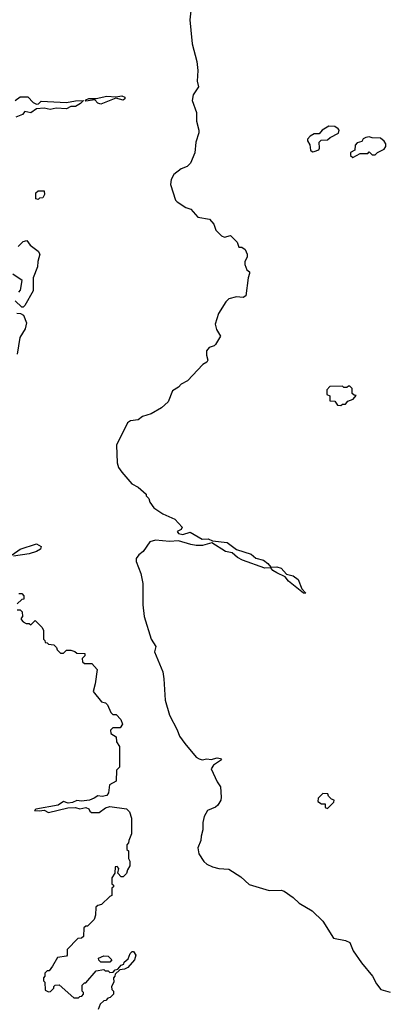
# Model space of a CAD drawing. Extents: x 2386423 to 2568864, y 578392 to 761999.
# Tile 408 of 454: x 2481331 to 2483803, y 735377 to 741976. Entities that reach past the tile are written whole.
import ezdxf

# ---------------------------------------------------------------- set-up
doc = ezdxf.new("R2010")
doc.units = 0

msp = doc.modelspace()

# ---------------------------------------------------------------- linework, layer by layer
at = {"layer": '0CON05XD'}
for points in [[(2482478.8, 742035), (2482471.2, 741975), (2482478.8, 741905), (2482486.7, 741815), (2482520, 741695), (2482526.7, 741635), (2482520.8, 741565), (2482530, 741525), (2482495, 741472.5), (2482488, 741435), (2482516.2, 741355), (2482516.7, 741295), (2482533.3, 741235), (2482533, 741217), (2482513.3, 741155), (2482506.4, 741083.6), (2482477.5, 741015), (2482455, 740992.5), (2482415, 740976.7), (2482365, 740937.5), (2482346.7, 740905), (2482342.3, 740872.3), (2482375, 740767.5), (2482386.7, 740755), (2482445, 740717.1), (2482478.8, 740705), (2482525, 740653.3), (2482605, 740640), (2482633.3, 740605), (2482646.4, 740566.4), (2482685, 740527.5), (2482705, 740517.5), (2482745, 740530), (2482790, 740485), (2482801.7, 740451.7), (2482821.7, 740451.7), (2482842.5, 740435), (2482857.5, 740405), (2482857.5, 740385), (2482840, 740355), (2482840, 740335), (2482855, 740300), (2482872.5, 740285), (2482872.5, 740275), (2482863.3, 740245), (2482847.5, 740125), (2482830, 740115)], [(2481300, 741435), (2481335, 741460), (2481385, 741460), (2481421.7, 741421.7), (2481445, 741410), (2481457, 741413), (2481475, 741430), (2481645, 741420), (2481705, 741432.5), (2481760, 741435), (2481740, 741415), (2481705, 741393.8), (2481675, 741393.8), (2481645, 741378.8), (2481575, 741383.3), (2481535, 741373.8), (2481495, 741383.3), (2481445, 741377.5), (2481405, 741351.2), (2481365, 741360), (2481350, 741340), (2481305, 741323.8)], [(2481875, 741410), (2481855, 741416.2), (2481835, 741440), (2481775, 741430), (2481770, 741435), (2481775, 741440), (2481795, 741447.5), (2481845, 741447.5), (2481915, 741463.3), (2481975, 741460), (2482015, 741466), (2482036.4, 741456.4), (2482036.2, 741445), (2482025, 741436.7), (2481975, 741450), (2481875, 741410)], [(2483295, 741090), (2483305, 741092.5), (2483336.7, 741103.3), (2483342.5, 741115), (2483340, 741155), (2483351.7, 741168.3), (2483395, 741170), (2483413, 741187), (2483470, 741215), (2483472.5, 741235), (2483467.5, 741245), (2483445, 741261.2), (2483405, 741262.5), (2483360, 741235), (2483338.3, 741211.7), (2483305, 741210), (2483280, 741195), (2483260, 741175), (2483260, 741165), (2483277, 741137), (2483281.7, 741101.7), (2483295, 741090)], [(2483565, 741052.5), (2483615, 741080), (2483665, 741080), (2483675, 741090), (2483695, 741070), (2483715, 741070), (2483730, 741085), (2483775, 741107.5), (2483786, 741125), (2483785.7, 741145), (2483775, 741162.5), (2483751.7, 741181.7), (2483695, 741183.3), (2483675, 741190), (2483653, 741187), (2483633.6, 741176.4), (2483625, 741160), (2483595, 741150), (2483580, 741135), (2483578.3, 741101.7), (2483550, 741085), (2483550, 741065), (2483565, 741052.5)], [(2481455, 740770), (2481440, 740775), (2481440, 740815), (2481455, 740830), (2481495, 740830), (2481496.7, 740805), (2481487, 740783), (2481465, 740780), (2481455, 740770)], [(2481320, 740455), (2481355, 740490), (2481380, 740495), (2481402.5, 740465), (2481455, 740423.8), (2481465.8, 740405), (2481453.3, 740355), (2481451.4, 740318.6), (2481422, 740245), (2481422.3, 740157.7), (2481365, 740060), (2481355, 740050), (2481345, 740050), (2481301.7, 740091.7)], [(2481325, 740150), (2481337, 740163), (2481347, 740227), (2481285, 740270)], [(2482830, 740115), (2482785, 740117.5), (2482734.2, 740105.8), (2482713.3, 740085), (2482665, 740007.5), (2482642, 739935), (2482650.5, 739900.5), (2482676.7, 739855), (2482645, 739800), (2482635, 739790), (2482601.7, 739778.3), (2482583, 739757), (2482583, 739727), (2482592.5, 739695), (2482585, 739680), (2482560, 739665), (2482457.5, 739555), (2482415, 739532.5), (2482395, 739512.5), (2482355, 739487.5), (2482327.5, 739415), (2482282.5, 739375), (2482212.5, 739335), (2482155, 739316), (2482125, 739294.3), (2482075, 739287.5), (2482053.8, 739275), (2481981.2, 739125), (2481984.2, 739005), (2481994.3, 738974.3), (2482015, 738943.3), (2482082.5, 738865), (2482125, 738842.5), (2482180, 738795), (2482180, 738785), (2482197, 738767), (2482203, 738743), (2482230, 738705), (2482290, 738665), (2482371.7, 738628.3), (2482420, 738575), (2482415, 738560), (2482386.7, 738545), (2482395, 738532.9), (2482425, 738526.2), (2482475, 738541.2), (2482555, 738494.5), (2482595, 738497.5), (2482625, 738482.5), (2482722.7, 738472.7), (2482784.7, 738424.7), (2482883.1, 738393.1), (2482915, 738367.6), (2482965, 738353.2), (2482995, 738330.5), (2483015, 738305.8), (2483055, 738309.1), (2483085, 738300.8), (2483120.5, 738260.5), (2483165, 738249.3), (2483198.5, 738225), (2483222.2, 738162.2), (2483247.5, 738135), (2483245, 738130), (2483235, 738131.9), (2483133.7, 738213.7), (2483111.2, 738241.2), (2483055, 738268.7), (2483029.4, 738285), (2483015, 738302.5), (2482975, 738300.6), (2482825, 738354.6), (2482791.7, 738371.7), (2482755, 738403.1), (2482711.6, 738411.6), (2482620.7, 738470.7), (2482557.3, 738452.7), (2482515, 738452.5), (2482477.7, 738457.7), (2482395, 738482.8), (2482335, 738479.3), (2482242.5, 738487.5), (2482203.6, 738476.4), (2482159.3, 738410.7), (2482130.7, 738389.3), (2482112.5, 738365), (2482112.5, 738345), (2482143.3, 738265), (2482156.1, 738196.1), (2482156.7, 738055), (2482166.2, 737975), (2482212, 737825), (2482243.3, 737775), (2482235, 737740), (2482290, 737605), (2482298.3, 737558.3), (2482306.2, 737415), (2482336.7, 737315), (2482387, 737217), (2482403, 737173), (2482437.5, 737125), (2482514.1, 737034.1), (2482535, 737021.2), (2482555, 737016), (2482585, 737021.1), (2482615, 737017.8), (2482655, 737028.9), (2482677.5, 737025), (2482683.3, 737015), (2482630.7, 736979.3), (2482616, 736955), (2482655, 736867.5), (2482677.5, 736835), (2482682.5, 736765), (2482680, 736745), (2482659.3, 736710.7), (2482645, 736697.5), (2482590, 736675), (2482567.5, 736635), (2482560, 736595), (2482560, 736545), (2482547, 736503), (2482546, 736475), (2482525.8, 736425), (2482531.4, 736385), (2482565, 736334.3), (2482585, 736315.6), (2482625, 736298.5), (2482667.4, 736287.4), (2482732.5, 736282.5), (2482815, 736230), (2482870.3, 736180.3), (2483005, 736138.6), (2483085, 736141.4), (2483105.6, 736135.6), (2483165, 736093.3), (2483206.2, 736055), (2483293, 736003), (2483363.8, 735935), (2483435, 735820), (2483515, 735803.3), (2483545, 735790), (2483567.5, 735735), (2483622.5, 735655), (2483697.5, 735565), (2483723.9, 735513.9), (2483753.3, 735475), (2483815, 735457.1)], [(2481311.7, 740008.3), (2481337, 740007), (2481356.4, 739996.4), (2481377.5, 739945), (2481368.8, 739905), (2481331.2, 739845), (2481313.3, 739735)], [(2483485, 739390), (2483495, 739400), (2483515, 739400), (2483531.7, 739418.3), (2483568.3, 739431.7), (2483588.3, 739458.3), (2483575, 739460), (2483561.7, 739471.7), (2483560, 739505), (2483545, 739520), (2483535, 739520), (2483525, 739510), (2483505, 739510), (2483495, 739520), (2483411.7, 739518.3), (2483390, 739495), (2483390, 739465), (2483410, 739455), (2483411.7, 739421.7), (2483445, 739420), (2483461.7, 739391.7), (2483485, 739390)], [(2481281.2, 738388.8), (2481335, 738428.1), (2481445, 738463.3), (2481474.3, 738445), (2481471.8, 738428.2), (2481445, 738411.1), (2481395, 738395.6), (2481290.5, 738379.5)], [(2481325, 738130), (2481345, 738130), (2481360, 738115), (2481358.3, 738091.7), (2481345, 738090), (2481315, 738060)], [(2481315, 738020), (2481335, 738020), (2481348.3, 738008.3), (2481350, 737975), (2481340, 737965), (2481340, 737955), (2481355, 737940), (2481375, 737930), (2481395, 737930), (2481405, 737920), (2481435, 737950), (2481480, 737905), (2481490, 737885), (2481490, 737825), (2481500, 737815), (2481501.7, 737801.7), (2481515, 737800), (2481525, 737790), (2481560, 737785), (2481578.3, 737768.3), (2481581.7, 737751.7), (2481605, 737730), (2481625, 737730), (2481645, 737750), (2481675, 737750), (2481701.7, 737741.7), (2481715, 737730), (2481768.3, 737728.3), (2481768.3, 737711.7), (2481750, 737695), (2481751.7, 737671.7), (2481765, 737660), (2481815, 737660), (2481851.7, 737621.7), (2481837.5, 737525), (2481823, 737473), (2481880, 737405), (2481907, 737397), (2481920, 737385), (2481941.7, 737331.7), (2481955, 737320), (2481978.3, 737318.3), (2482010, 737285), (2482020, 737255), (2482005, 737230), (2481955, 737230), (2481940, 737215), (2481941.7, 737191.7), (2481978.3, 737168.3), (2481980, 737135), (2482000, 737105), (2482000, 736965), (2481980, 736945), (2481977, 736873), (2481933.3, 736846.7), (2481926.7, 736795), (2481915, 736776.7), (2481885, 736770), (2481855, 736773.8), (2481830.9, 736759.1), (2481800, 736745), (2481745, 736737.5), (2481715, 736743.8), (2481685, 736729.2), (2481655.8, 736724.2), (2481625, 736736.2), (2481588.9, 736711.1), (2481440, 736685), (2481430, 736675), (2481465, 736672.5), (2481495, 736678.8), (2481525, 736662.5), (2481655, 736693.1), (2481705, 736695.7), (2481735, 736686.2), (2481775, 736695.8), (2481795, 736686.7), (2481801.2, 736671.2), (2481813, 736663), (2481865, 736663.3), (2481906.4, 736693.6), (2481935, 736702.5), (2482047, 736687), (2482067, 736667), (2482080, 736625), (2482081.7, 736518.3), (2482062.5, 736475), (2482061.7, 736458.3), (2482050, 736445), (2482050, 736415), (2482060, 736405), (2482060, 736355), (2482070, 736335), (2482070, 736305), (2482053, 736277), (2482047, 736253), (2482025, 736230), (2482011.7, 736231.7), (2481990, 736255), (2481997, 736287), (2481985, 736300), (2481971.7, 736298.3), (2481970, 736255), (2481950, 736225), (2481950, 736185), (2481960, 736175), (2481960, 736165), (2481950, 736155), (2481950, 736105), (2481935, 736100), (2481880, 736045), (2481855, 736040), (2481841.7, 736028.3), (2481840, 735975), (2481830, 735945), (2481785, 735900), (2481775, 735900), (2481761.7, 735888.3), (2481758.3, 735831.7), (2481745, 735820), (2481721.7, 735818.3), (2481650, 735745), (2481650, 735705), (2481645, 735700), (2481585, 735690), (2481551.7, 735631.7)], [(2483395, 736690), (2483438.3, 736731.7), (2483440, 736745), (2483421.7, 736751.7), (2483401.7, 736771.7), (2483398.3, 736788.3), (2483365, 736790), (2483331.7, 736758.3), (2483330, 736735), (2483355, 736720), (2483380, 736720), (2483380, 736695), (2483395, 736690)], [(2481551.7, 735631.7), (2481528.3, 735601.7), (2481515, 735600), (2481500, 735585), (2481500, 735565), (2481490, 735555), (2481490, 735535), (2481500, 735525), (2481501.7, 735471.7), (2481525, 735460), (2481537, 735463), (2481560, 735485), (2481560, 735495), (2481570, 735505), (2481595, 735507.5), (2481695, 735420), (2481725, 735420), (2481735, 735430), (2481748.3, 735431.7), (2481760, 735445), (2481760, 735455), (2481750, 735465), (2481750, 735505), (2481765, 735520), (2481775, 735520), (2481845, 735600), (2481895, 735610), (2481905, 735600), (2481925, 735600), (2481935, 735590), (2481958.3, 735591.7), (2481971.7, 735608.3), (2481988.3, 735611.7), (2482011.7, 735638.3), (2482030, 735645), (2482031.7, 735658.3), (2482058.3, 735681.7), (2482071.7, 735718.3), (2482085, 735730), (2482095, 735730), (2482110, 735705), (2482100, 735675), (2482056.4, 735623.6), (2482035, 735612.5), (2482001.7, 735608.3), (2481971.7, 735578.3), (2481970, 735565), (2481960, 735555), (2481962.5, 735525), (2481947.5, 735495), (2481950, 735475), (2481960, 735465), (2481960, 735445), (2481938.3, 735421.7), (2481921.7, 735418.3), (2481908.3, 735401.7), (2481895, 735400), (2481871.7, 735378.3), (2481858.3, 735341.7)], [(2481935, 735660), (2481875, 735660), (2481861.7, 735671.7), (2481860, 735685), (2481895, 735702.5), (2481925, 735700), (2481950, 735675), (2481935, 735660)]]:
    msp.add_lwpolyline(points, dxfattribs=at)

doc.saveas('drawing.dxf')
